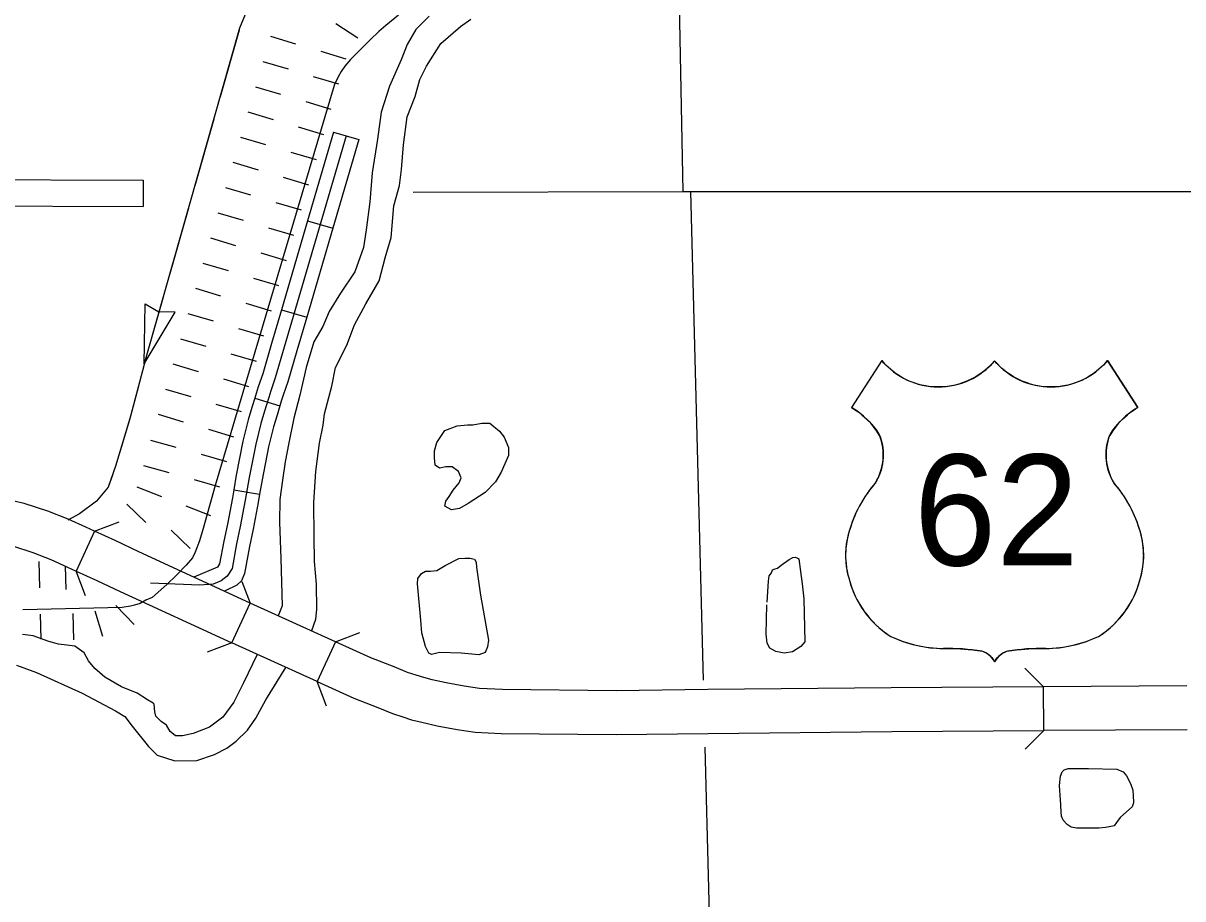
# Model space of a CAD drawing. Extents: x 1164457 to 1439835, y 1590918 to 1773502.
# Drawn here: x 1310389 to 1317004, y 1630737 to 1635733 of the extents above; entities that cross this region are included whole.
import ezdxf

# ---------------------------------------------------------------- set-up
doc = ezdxf.new("R2010")
doc.units = 0
for name, color, linetype in [('Level 10', 7, 'Continuous'), ('Level 15', 7, 'Continuous'), ('Level 22', 7, 'Continuous'), ('Level 29', 7, 'Continuous'), ('Level 32', 7, 'Continuous'), ('Level 35', 7, 'Continuous'), ('Level 37', 7, 'Continuous'), ('Level 4', 7, 'Continuous'), ('Level 43', 7, 'Continuous'), ('Level 46', 7, 'Continuous'), ('Level 49', 7, 'Continuous'), ('Level 5', 7, 'Continuous')]:
    doc.layers.add(name, color=color, linetype=linetype)

msp = doc.modelspace()

# ---------------------------------------------------------------- linework, layer by layer
at = {"layer": 'Level 10'}
for points in [[(1311578.6, 1632197.2), (1311683.5, 1632424.2), (1311048.4, 1632717.5), (1310914.4, 1632780.4), (1310795.6, 1632834.4), (1310692.1, 1632606.8)], [(1310692.1, 1632606.8), (1310809.6, 1632553.4), (1310942.9, 1632490.9), (1311578.6, 1632197.2)]]:
    msp.add_lwpolyline(points, dxfattribs=at)
at = {"layer": 'Level 15'}
for points in [[(1310795.6, 1632834.4), (1310746, 1632857), (1310645.2, 1632902.3), (1310530.1, 1632948.3), (1310394.6, 1632992.2), (1310261.6, 1633022)], [(1310219.5, 1632775.5), (1310327.6, 1632751.2), (1310445, 1632713.1), (1310547.5, 1632672.1), (1310642.9, 1632629.2), (1310692.1, 1632606.8)], [(1312169.8, 1632204), (1311683.5, 1632424.2)], [(1312067, 1631976.1), (1311578.6, 1632197.2)], [(1312169.8, 1632204), (1312067, 1631976.1), (1312274.9, 1631882.1), (1312411.6, 1631828.4), (1312496.3, 1631793.4), (1312555.5, 1631774.9), (1312604.7, 1631758.9), (1312663.7, 1631744.1), (1312750.3, 1631724.1), (1312865.6, 1631702.4), (1312967.7, 1631688.6), (1313115, 1631680.5), (1313772.5, 1631673.8), (1314297.1, 1631680.9), (1315343.2, 1631691.4), (1316210.5, 1631696.6)], [(1316210.5, 1631696.6), (1316209, 1631946.6), (1315341.2, 1631941.4), (1314294.2, 1631930.9), (1313772.1, 1631923.9), (1313123.1, 1631930.5), (1312991.3, 1631937.7), (1312905.5, 1631949.3), (1312801.5, 1631968.9), (1312722.2, 1631987.1), (1312673.8, 1631999.3), (1312631.5, 1632013), (1312581.6, 1632028.7), (1312505, 1632060.2), (1312372.2, 1632112.5), (1312169.8, 1632204)], [(1317027.2, 1631951.6), (1316209, 1631946.6)], [(1317028.7, 1631701.6), (1316210.5, 1631696.6)]]:
    msp.add_lwpolyline(points, dxfattribs=at)
at = {"layer": 'Level 22'}
for p, q in [((1315287, 1633807.3), (1315114, 1633539.7)), ((1316574, 1633807.3), (1316747, 1633539.7))]:
    msp.add_line(p, q, dxfattribs=at)
for centre, radius, start, end in [((1315609.4, 1634078.5), 421.2, 220.07504, 319.67012), ((1316251.6, 1634078.5), 421.2, 220.32988, 319.92496), ((1314887.8, 1633151), 449.7, 30.7809, 59.79934), ((1316973.2, 1633151), 449.7, 120.20077, 149.2191), ((1314986.8, 1633269.6), 308.3, 328.81046, 21.21077), ((1316874.2, 1633269.6), 308.3, 158.78923, 211.18954), ((1315792.9, 1632637.8), 719.2, 138.95648, 162.69135), ((1316068.1, 1632637.8), 719.2, 17.30865, 41.04352), ((1315555.5, 1632696.7), 475.2, 160.95764, 197.38186), ((1316305.5, 1632696.7), 475.2, 342.61814, 19.04236), ((1315632.8, 1632698), 549.9, 195.10743, 237.13119), ((1316228.2, 1632698), 549.9, 302.86881, 344.89257), ((1315643.1, 1632871.2), 706, 244.07708, 269.57785), ((1316217.9, 1632871.2), 706, 270.42215, 295.92292), ((1315659.4, 1630872.1), 1293.3, 81.19416, 90.95387), ((1315821.1, 1632031.6), 123.9, 28.03422, 72.98637), ((1316039.9, 1632031.6), 123.9, 107.01363, 151.96578), ((1316201.6, 1630872.1), 1293.3, 89.04613, 98.80584)]:
    msp.add_arc(centre, radius, start, end, dxfattribs=at)
at = {"layer": 'Level 29'}
for p, q in [((1312172.4, 1635731.7), (1312297.2, 1635648.4)), ((1311799, 1635658), (1311942.8, 1635615.3)), ((1311756.3, 1635514.2), (1311900.1, 1635471.5)), ((1311756.3, 1635514.2), (1311900.1, 1635471.5)), ((1312086.6, 1635572.5), (1312230.4, 1635529.8)), ((1312043.9, 1635428.8), (1312187.6, 1635386)), ((1312043.9, 1635428.8), (1312187.6, 1635386)), ((1311713.6, 1635370.4), (1311857.3, 1635327.7)), ((1312001.1, 1635285), (1312144.9, 1635242.2)), ((1311670.8, 1635226.6), (1311814.6, 1635183.9)), ((1311958.4, 1635141.2), (1312102.2, 1635098.5)), ((1311628.1, 1635082.8), (1311771.9, 1635040.1)), ((1311628.1, 1635082.8), (1311771.9, 1635040.1)), ((1311915.7, 1634997.4), (1312059.5, 1634954.7)), ((1311915.7, 1634997.4), (1312059.5, 1634954.7)), ((1311585.4, 1634939), (1311729.2, 1634896.3)), ((1311873, 1634853.6), (1312016.8, 1634810.9)), ((1311542.7, 1634795.2), (1311686.5, 1634752.5)), ((1311830.3, 1634709.8), (1311974.1, 1634667.1)), ((1311500, 1634651.4), (1311643.8, 1634608.7)), ((1311500, 1634651.4), (1311643.8, 1634608.7)), ((1311787.6, 1634566), (1311931.4, 1634523.3)), ((1311787.6, 1634566), (1311931.4, 1634523.3)), ((1311457.3, 1634507.7), (1311601.1, 1634464.9)), ((1311744.9, 1634422.2), (1311888.6, 1634379.5)), ((1311414.6, 1634363.9), (1311558.4, 1634321.1)), ((1311702.1, 1634278.4), (1311845.9, 1634235.7)), ((1311371.8, 1634220.1), (1311515.6, 1634177.4)), ((1311371.8, 1634220.1), (1311515.6, 1634177.4)), ((1311659.4, 1634134.6), (1311803.2, 1634091.9)), ((1311659.4, 1634134.6), (1311803.2, 1634091.9)), ((1311329.1, 1634076.3), (1311472.9, 1634033.6)), ((1311286.4, 1633932.5), (1311430.2, 1633889.8)), ((1311616.7, 1633990.9), (1311760.5, 1633948.1)), ((1311574, 1633847.1), (1311717.8, 1633804.4)), ((1311243.7, 1633788.7), (1311387.5, 1633746)), ((1311243.7, 1633788.7), (1311387.5, 1633746)), ((1311531.3, 1633703.3), (1311675.1, 1633660.6)), ((1311531.3, 1633703.3), (1311675.1, 1633660.6)), ((1311201, 1633644.9), (1311344.8, 1633602.2)), ((1311488.6, 1633559.5), (1311632.4, 1633516.8)), ((1311158.3, 1633501.1), (1311302.1, 1633458.4)), ((1311445.9, 1633415.7), (1311589.6, 1633373)), ((1311115.4, 1633353.4), (1311259.9, 1633313.1)), ((1311115.4, 1633353.4), (1311259.9, 1633313.1)), ((1311404.4, 1633272.9), (1311548.9, 1633232.6)), ((1311404.4, 1633272.9), (1311548.9, 1633232.6)), ((1311075.2, 1633208.9), (1311219.7, 1633168.6)), ((1311038.1, 1633086.8), (1311177.9, 1633032.4)), ((1311364.2, 1633128.4), (1311508.6, 1633088.1)), ((1310980, 1632988.2), (1311087.9, 1632884.1)), ((1311317.7, 1632978.1), (1311457.5, 1632923.7)), ((1311234.2, 1632840.5), (1311342.2, 1632736.4)), ((1310477.9, 1632660.6), (1310481.8, 1632510.6)), ((1310477.9, 1632660.6), (1310481.8, 1632510.6)), ((1310628.3, 1632635.8), (1310631.7, 1632502.4)), ((1310917.5, 1632409.5), (1311022.1, 1632301.9)), ((1310485.6, 1632360.7), (1310489.3, 1632219.1)), ((1310671.9, 1632364.5), (1310675.8, 1632214.6)), ((1310797.7, 1632379.1), (1310841.8, 1632235.8))]:
    msp.add_line(p, q, dxfattribs=at)
msp.add_lwpolyline([(1312529.5, 1635778.3), (1312457.3, 1635718.6), (1312418.6, 1635684.7), (1312370, 1635639), (1312256.2, 1635526.1), (1312224, 1635488.4), (1312202.5, 1635456.2), (1312185.8, 1635427.3), (1312164.9, 1635383.1), (1312157.1, 1635357.6), (1311484.7, 1633094.2), (1311416.7, 1632850.1), (1311395.6, 1632778.5), (1311371, 1632715.1), (1311355, 1632682.3), (1311318.6, 1632640.1), (1311264, 1632583.5), (1311208.2, 1632530.1), (1311124.6, 1632456.6), (1311088.9, 1632441.3), (1311055.9, 1632422.2), (1311024.6, 1632412.6), (1311001.3, 1632407), (1310954.3, 1632399.4), (1310387.9, 1632384.8)], dxfattribs=at)
at = {"layer": 'Level 32'}
for p, q in [((1312160, 1635111.3), (1312303.9, 1635069.1)), ((1312011.3, 1634604.7), (1312155.2, 1634562.4)), ((1311862.6, 1634098), (1312006.5, 1634055.8)), ((1311710.1, 1633592.9), (1311853.9, 1633550.2)), ((1311590.1, 1633070.2), (1311737.9, 1633044.7))]:
    msp.add_line(p, q, dxfattribs=at)
for points in [[(1312232, 1635090.2), (1311878, 1633884.2), (1311827, 1633708.7), (1311801, 1633634.2), (1311789.8, 1633597.8), (1311766.2, 1633518.4), (1311745.2, 1633449.2), (1311715.5, 1633331.8), (1311678.5, 1633141), (1311656.2, 1633012.2), (1311627.8, 1632860.4), (1311606.5, 1632762.5), (1311580.8, 1632620.6), (1311552.7, 1632577.2), (1311519.3, 1632551.5), (1311473.3, 1632532.7), (1311397.4, 1632526.7), (1311114.9, 1632537.4)], [(1312160, 1635111.3), (1312011.3, 1634604.7)], [(1312303.9, 1635069.1), (1312155.2, 1634562.4)], [(1312011.3, 1634604.7), (1311862.6, 1634098)], [(1312155.2, 1634562.4), (1312006.5, 1634055.8)], [(1311862.6, 1634098), (1311806, 1633905.2), (1311755.6, 1633731.5), (1311729.7, 1633657.6), (1311718, 1633619.5), (1311710.1, 1633592.9)], [(1312006.5, 1634055.8), (1311950, 1633863.2), (1311898.5, 1633685.9), (1311872.3, 1633610.9), (1311861.6, 1633576.1), (1311853.9, 1633550.2)], [(1311710.1, 1633592.9), (1311694.4, 1633540), (1311672.9, 1633469.4), (1311642.2, 1633348.2), (1311604.7, 1633154.6), (1311590.1, 1633070.2)], [(1311853.9, 1633550.2), (1311838.1, 1633496.8), (1311817.4, 1633429.1), (1311788.7, 1633315.5), (1311752.2, 1633127.5), (1311737.9, 1633044.7)], [(1311590.1, 1633070.2), (1311582.4, 1633025.5), (1311554.2, 1632875.3), (1311532.9, 1632777.2), (1311509.7, 1632648.8), (1311496.8, 1632628.8), (1311362.6, 1632572.4)], [(1311737.9, 1633044.7), (1311730, 1632998.9), (1311701.3, 1632845.5), (1311680.1, 1632747.9), (1311651.9, 1632592.5), (1311634.2, 1632550.3), (1311608.7, 1632525.7), (1311537.7, 1632491.5)]]:
    msp.add_lwpolyline(points, dxfattribs=at)
at = {"layer": 'Level 35'}
for points in [[(1312704.2, 1635772.1), (1312629.1, 1635697), (1312579.8, 1635610.2), (1312544.6, 1635523.3), (1312478.9, 1635373.1), (1312432, 1635225.2), (1312411.1, 1635070.9), (1312380.6, 1634878.4), (1312367.2, 1634713.4), (1312346.1, 1634553.8), (1312329.7, 1634452.2), (1312280.5, 1634313.7), (1312198.9, 1634192.1), (1312134, 1634088.3), (1312098.1, 1634002.5), (1312047.2, 1633914.6), (1312002.6, 1633769.1), (1311967.4, 1633609.5), (1311933.2, 1633479.5), (1311905, 1633338.7), (1311883.9, 1633230.7), (1311867.5, 1633125.1), (1311853.4, 1633014.8), (1311851, 1632885.7), (1311858.1, 1632679.2), (1311866.8, 1632408.8), (1311844.3, 1632351.1)], [(1312050.9, 1632661.7), (1312048.5, 1632803.7), (1312046.2, 1632998.5), (1312057.9, 1633174.5), (1312079, 1633336.5), (1312099.6, 1633439.7), (1312107.2, 1633504.5), (1312149.4, 1633661.8), (1312170.5, 1633767.4), (1312236.2, 1633896.5), (1312278.4, 1634011.5), (1312344.1, 1634131.2), (1312419.2, 1634262.6), (1312454.4, 1634394.1), (1312488.2, 1634509.7), (1312503, 1634691.2), (1312536.1, 1634806.9), (1312547.8, 1634898.5), (1312559.1, 1635039.1), (1312580.4, 1635198.2), (1312624.4, 1635314.8), (1312650.8, 1635411.7), (1312689.7, 1635488.3), (1312771.1, 1635616.2), (1312883.7, 1635713.1), (1312943, 1635756)], [(1312871.9, 1633174.9), (1312836.1, 1633200.9), (1312800.4, 1633200.9), (1312764.6, 1633194.4), (1312738.6, 1633210.6), (1312735.4, 1633252.9), (1312735.4, 1633291.9), (1312748.4, 1633340.7), (1312793.9, 1633409), (1312865.4, 1633435), (1312923.9, 1633441.5), (1312953.2, 1633441.5), (1313005.2, 1633451.3), (1313037.7, 1633451.3), (1313050.7, 1633451.3)], [(1313050.7, 1633451.3), (1313106, 1633405.8), (1313132, 1633370), (1313158, 1633311.4), (1313158, 1633265.9), (1313115.7, 1633171.6), (1313083.2, 1633116.3), (1313024.7, 1633054.5), (1312927.2, 1632992.8), (1312878.4, 1632963.5), (1312832.9, 1632957), (1312793.9, 1632976.5), (1312800.4, 1633005.8), (1312819.9, 1633031.8), (1312842.6, 1633067.6), (1312875.2, 1633109.8), (1312888.2, 1633139.1), (1312871.9, 1633174.9)], [(1312657.2, 1632326.7), (1312637.7, 1632534.8), (1312641, 1632564), (1312660.5, 1632593.3), (1312683.2, 1632606.3), (1312712.5, 1632606.3), (1312748.3, 1632609.6), (1312797, 1632638.8), (1312875, 1632677.9), (1312907.5, 1632681.1), (1312936.8, 1632681.1), (1312962.8, 1632674.6), (1312972.6, 1632658.4), (1312975.8, 1632629.1), (1312998.6, 1632469.7)], [(1314633.7, 1632429.5), (1314641.2, 1632549.9), (1314645, 1632580), (1314657.5, 1632597.5), (1314662.5, 1632613.8), (1314678.8, 1632618.8), (1314692.6, 1632623.9), (1314712.6, 1632640.2), (1314759, 1632672.7), (1314779.1, 1632684), (1314792.8, 1632685.3), (1314802.9, 1632681.5), (1314814.2, 1632676.5), (1314822.9, 1632603.8), (1314831.7, 1632534.8), (1314841.7, 1632448.3)], [(1312035.6, 1632267.6), (1312057.9, 1632333.3), (1312064.4, 1632388.2), (1312062.6, 1632532.6), (1312050.9, 1632661.7)], [(1312998.6, 1632469.7), (1313044.1, 1632212.8), (1313037.6, 1632173.8), (1313024.6, 1632141.3), (1312988.8, 1632128.3), (1312888, 1632138), (1312764.5, 1632141.3), (1312719, 1632131.5), (1312702.7, 1632138), (1312683.2, 1632177.1), (1312663.7, 1632255.1), (1312657.2, 1632326.7)], [(1314841.7, 1632448.3), (1314848, 1632203.8), (1314824.2, 1632176.3), (1314776.6, 1632146.2), (1314730.2, 1632138.6), (1314682.6, 1632147.4), (1314648.7, 1632166.2), (1314632.4, 1632195.1), (1314627.4, 1632247.7), (1314631.2, 1632414.5)], [(1311723.6, 1632131.3), (1311645.3, 1631968.8), (1311591.3, 1631858.5), (1311528, 1631774), (1311452.9, 1631715.4), (1311359, 1631680.2), (1311298, 1631666.1), (1311258.1, 1631666.1), (1311227.6, 1631691.9), (1311206.5, 1631727.1), (1311176, 1631748.2), (1311145.5, 1631778.7), (1311140.8, 1631804.5), (1311136.1, 1631846.8), (1311131.4, 1631853.8), (1311098.6, 1631872.6), (1311039.9, 1631910.2), (1310950.8, 1631945.4), (1310854.6, 1632001.7), (1310798.3, 1632051), (1310762.2, 1632095.6), (1310736.3, 1632140.2), (1310684.7, 1632177.7), (1310637.8, 1632184.8), (1310590.9, 1632189.5), (1310534.6, 1632205.9), (1310445.4, 1632236.4), (1310384.4, 1632245.8)], [(1310350.2, 1632070.1), (1310465.2, 1632027.9), (1310725.6, 1631910.5), (1310915.6, 1631809.6), (1310969.6, 1631776.7), (1311011.8, 1631722.7), (1311103.3, 1631605.4), (1311154, 1631556.1), (1311254.9, 1631523.2), (1311379.2, 1631525.6), (1311480.1, 1631560.8), (1311550.5, 1631596), (1311604.5, 1631635.9), (1311667.8, 1631699.3), (1311717.1, 1631767.3), (1311773.4, 1631872.9), (1311887.3, 1632057.3)], [(1316307.1, 1631299.8), (1316300.6, 1631383), (1316307.1, 1631436.3), (1316315.9, 1631461.1), (1316327.6, 1631473.5), (1316349.5, 1631480.1), (1316466.2, 1631480.8), (1316627.5, 1631476.4), (1316663.2, 1631461.1), (1316682.9, 1631439.2), (1316706.3, 1631395.4), (1316718, 1631356), (1316720.9, 1631322.4)], [(1316720.7, 1631328.2), (1316722.1, 1631283.7), (1316714.1, 1631261.1), (1316682.7, 1631232.6), (1316646.2, 1631201.2), (1316625.1, 1631172), (1316611.9, 1631153.8), (1316593, 1631150.1), (1316563, 1631143.6), (1316526.5, 1631140.6), (1316467.4, 1631140.6), (1316398.1, 1631140.6), (1316366.7, 1631145.7), (1316343.4, 1631161.1), (1316322.2, 1631185.9), (1316311.3, 1631209.3), (1316309.8, 1631234.1), (1316306.9, 1631305.6)]]:
    msp.add_lwpolyline(points, dxfattribs=at)
at = {"layer": 'Level 37'}
for points in [[(1310795.6, 1632834.4), (1310936.1, 1632887)], [(1310744.8, 1632466.4), (1310692.1, 1632606.8)], [(1311637, 1632547.5), (1311683.2, 1632424.3)], [(1312169.9, 1632203.9), (1312310.3, 1632256.9)], [(1311578.9, 1632197.1), (1311438.3, 1632144.9)], [(1316102.3, 1632052.1), (1316209, 1631946.6)], [(1312119.8, 1631835.8), (1312066.9, 1631976.2)], [(1316210.5, 1631696.6), (1316105.1, 1631589.9)]]:
    msp.add_lwpolyline(points, dxfattribs=at)
at = {"layer": 'Level 4'}
msp.add_lwpolyline([(1312613.2, 1634769.3), (1314152.7, 1634771.6), (1314194.9, 1634771.7), (1319396.5, 1634772.8)], dxfattribs=at)
at = {"layer": 'Level 43'}
for p, q in [((1311079.1, 1633789.2), (1311084.4, 1634132.4)), ((1311084.4, 1634132.4), (1311162.8, 1634085.5)), ((1311079.1, 1633789.2), (1311255.2, 1634083.8)), ((1311255.2, 1634083.8), (1311163.9, 1634085.2))]:
    msp.add_line(p, q, dxfattribs=at)
for points in [[(1312091, 1636405.2), (1311835.8, 1636008.6), (1311796.7, 1635967.6), (1311762.5, 1635927.8), (1311733, 1635896.2), (1311695, 1635853.2), (1311667, 1635809.7), (1311646.4, 1635758.5), (1311624, 1635704.2), (1311096.1, 1633849.1), (1311001.1, 1633490), (1310917.8, 1633211.9), (1310874.4, 1633086.3), (1310807.5, 1633006.5), (1310711.3, 1632932.6), (1310644.5, 1632897.4)], [(1311621, 1635693.6), (1311512.6, 1635312.8)], [(1311476.5, 1635185.8), (1311368.1, 1634804.9)], [(1311332, 1634678), (1311223.6, 1634297.1)], [(1311187.4, 1634170.1), (1311096.1, 1633849.1), (1311080.2, 1633788.9)], [(1311046.4, 1633661.3), (1311001.1, 1633490), (1310995.1, 1633470.1)], [(1310995.1, 1633470.1), (1310938.3, 1633280.4)], [(1310898, 1633154.7), (1310874.4, 1633086.3), (1310807.5, 1633006.5), (1310711.3, 1632932.6), (1310644.5, 1632897.4)]]:
    msp.add_lwpolyline(points, dxfattribs=at)
at = {"layer": 'Level 46'}
for points in [[(1308960.7, 1634843.9), (1311074.3, 1634836.2), (1311073.8, 1634686.2)], [(1309007, 1634693.7), (1311073.8, 1634686.2)]]:
    msp.add_lwpolyline(points, dxfattribs=at)
at = {"layer": 'Level 49'}
for points in [[(1315930.5, 1633805.9), (1315917.3, 1633791.1), (1315904.8, 1633778.2), (1315890.5, 1633764.8), (1315875, 1633751.6), (1315860.1, 1633740), (1315842.1, 1633727.4), (1315822.7, 1633715.3), (1315800.6, 1633703.2), (1315772.6, 1633690.2), (1315751.1, 1633681.8), (1315726.9, 1633674), (1315704.6, 1633668.2), (1315684.1, 1633663.9), (1315662.5, 1633660.6), (1315642.7, 1633658.6), (1315615.4, 1633657.3), (1315593.3, 1633657.6), (1315574.1, 1633658.7), (1315555.8, 1633660.7), (1315537.2, 1633663.5), (1315513.9, 1633668.2), (1315492.3, 1633673.9), (1315465.9, 1633682.4), (1315443.7, 1633691.2), (1315423.4, 1633700.5), (1315404.9, 1633710.2), (1315387.7, 1633720.3), (1315368.6, 1633732.9), (1315351.1, 1633745.7), (1315335.9, 1633758.1), (1315323.2, 1633769.4), (1315310.2, 1633782), (1315297.4, 1633795.5), (1315287, 1633807.3), (1315114, 1633539.6), (1315126.3, 1633532.2), (1315141.1, 1633522.6), (1315155, 1633512.7), (1315173.6, 1633498.2), (1315188.5, 1633485.4), (1315201.6, 1633473.1), (1315215, 1633459.5), (1315228.7, 1633444.2), (1315238.6, 1633432.4), (1315248.3, 1633419.8), (1315258.2, 1633406.1), (1315267.7, 1633391.6), (1315276.6, 1633374.6), (1315283.3, 1633353.7), (1315288.4, 1633333), (1315292.2, 1633310.9), (1315294.3, 1633290.5), (1315295, 1633270.6), (1315294.5, 1633252.1), (1315293.3, 1633237.2), (1315290.8, 1633219), (1315287.5, 1633201.8), (1315282.7, 1633183.3), (1315277.4, 1633167), (1315270.3, 1633148.7), (1315259, 1633125.1), (1315247.5, 1633106.6), (1315233.6, 1633089.9), (1315216.7, 1633068.1), (1315202.9, 1633049), (1315190.1, 1633030), (1315178.3, 1633011.3), (1315168.4, 1632994.5), (1315159.7, 1632978.8), (1315150, 1632960.1), (1315139.5, 1632938.3), (1315130.1, 1632916.9), (1315123.6, 1632901), (1315116, 1632880.7), (1315107.5, 1632855.7), (1315100.8, 1632835), (1315094.5, 1632812.3), (1315088.7, 1632786), (1315084.9, 1632762.7), (1315082.1, 1632738.3), (1315080.5, 1632711.7), (1315080.4, 1632686.7), (1315081.5, 1632662.2), (1315084.5, 1632633.5), (1315088.9, 1632606.3), (1315093.4, 1632585.7), (1315098.1, 1632567.6), (1315104.1, 1632547.2), (1315112, 1632521.8), (1315123.5, 1632490.9), (1315133.3, 1632468.2), (1315144.7, 1632444.9), (1315157.3, 1632422), (1315173.5, 1632395.7), (1315190.4, 1632371.5), (1315206.7, 1632350.5), (1315225.2, 1632329), (1315249.2, 1632304.2), (1315269.5, 1632285.4), (1315290.4, 1632267.9)], [(1316570.6, 1632267.9), (1316591.5, 1632285.4), (1316611.8, 1632304.2), (1316635.8, 1632329), (1316654.3, 1632350.5), (1316670.6, 1632371.5), (1316687.5, 1632395.7), (1316703.7, 1632422), (1316716.3, 1632444.9), (1316727.7, 1632468.2), (1316737.5, 1632490.9), (1316749, 1632521.8), (1316756.9, 1632547.2), (1316762.9, 1632567.6), (1316767.6, 1632585.7), (1316772.1, 1632606.3), (1316776.5, 1632633.5), (1316779.5, 1632662.2), (1316780.6, 1632686.7), (1316780.5, 1632711.7), (1316778.9, 1632738.3), (1316776.1, 1632762.7), (1316772.3, 1632786), (1316766.5, 1632812.3), (1316760.2, 1632835), (1316753.5, 1632855.7), (1316745, 1632880.7), (1316737.4, 1632901), (1316730.9, 1632916.9), (1316721.5, 1632938.3), (1316711, 1632960.1), (1316701.3, 1632978.8), (1316692.6, 1632994.5), (1316682.7, 1633011.3), (1316670.9, 1633030), (1316658.1, 1633049), (1316644.3, 1633068.1), (1316627.4, 1633089.9), (1316613.5, 1633106.6), (1316602, 1633125.1), (1316590.7, 1633148.7), (1316583.6, 1633167), (1316578.3, 1633183.3), (1316573.5, 1633201.8), (1316570.2, 1633219), (1316567.7, 1633237.2), (1316566.5, 1633252.1), (1316566, 1633270.6), (1316566.7, 1633290.5), (1316568.8, 1633310.9), (1316572.6, 1633333), (1316577.7, 1633353.7), (1316584.4, 1633374.6), (1316593.3, 1633391.6), (1316602.8, 1633406.1), (1316612.7, 1633419.8), (1316622.4, 1633432.4), (1316632.3, 1633444.2), (1316646, 1633459.5), (1316659.4, 1633473.1), (1316672.5, 1633485.4), (1316687.4, 1633498.2), (1316706, 1633512.7), (1316719.9, 1633522.6), (1316734.7, 1633532.2), (1316747, 1633539.6), (1316574, 1633807.3), (1316563.6, 1633795.5), (1316550.8, 1633782), (1316537.8, 1633769.4), (1316525.1, 1633758.1), (1316509.9, 1633745.7), (1316492.4, 1633732.9), (1316473.3, 1633720.3), (1316456.1, 1633710.2), (1316437.6, 1633700.5), (1316417.3, 1633691.2), (1316395.1, 1633682.4), (1316368.7, 1633673.9), (1316347.1, 1633668.2), (1316323.8, 1633663.5), (1316305.2, 1633660.7), (1316286.9, 1633658.7), (1316267.7, 1633657.6), (1316245.6, 1633657.3), (1316218.3, 1633658.6), (1316198.5, 1633660.6), (1316176.9, 1633663.9), (1316156.4, 1633668.2), (1316134.1, 1633674), (1316109.9, 1633681.8), (1316088.4, 1633690.2), (1316060.4, 1633703.2), (1316038.3, 1633715.3), (1316018.9, 1633727.4), (1316000.9, 1633740), (1315986, 1633751.6), (1315970.5, 1633764.8), (1315956.2, 1633778.2), (1315943.7, 1633791.1), (1315930.5, 1633805.9)], [(1315290.4, 1632267.9), (1315312.1, 1632251.4), (1315338.2, 1632234.4), (1315370.9, 1632219.7), (1315409.2, 1632205), (1315440.5, 1632194.9), (1315468.6, 1632187.1), (1315500.5, 1632179.7), (1315530.3, 1632174.2), (1315562.5, 1632169.8), (1315602.9, 1632166.3), (1315633.9, 1632165.2), (1315660.4, 1632165.4), (1315686.2, 1632165.1), (1315711.9, 1632164.3), (1315736.4, 1632163.1), (1315757.7, 1632161.6), (1315778.7, 1632159.9), (1315805.6, 1632157.1), (1315831.9, 1632153.8), (1315847.7, 1632151.6), (1315860.7, 1632149.1), (1315876.5, 1632142.5), (1315885.5, 1632137.5), (1315893.3, 1632132.3), (1315904.1, 1632123.6), (1315914.4, 1632113.1), (1315922.9, 1632102.4), (1315930.5, 1632089.9)], [(1315930.5, 1632089.9), (1315938.1, 1632102.4), (1315946.6, 1632113.1), (1315956.9, 1632123.6), (1315967.7, 1632132.3), (1315975.5, 1632137.5), (1315984.6, 1632142.5), (1316000.3, 1632149.1), (1316013.3, 1632151.6), (1316029.1, 1632153.8), (1316055.4, 1632157.1), (1316082.3, 1632159.9), (1316103.3, 1632161.6), (1316124.6, 1632163.1), (1316149.1, 1632164.3), (1316174.8, 1632165.1), (1316200.6, 1632165.4), (1316227.1, 1632165.2), (1316258.1, 1632166.3), (1316298.5, 1632169.8), (1316330.7, 1632174.2), (1316360.5, 1632179.7), (1316392.4, 1632187.1), (1316420.5, 1632194.9), (1316451.8, 1632205), (1316490.1, 1632219.7), (1316522.8, 1632234.4), (1316548.9, 1632251.4), (1316570.6, 1632267.9)]]:
    msp.add_lwpolyline(points, dxfattribs=at)
at = {"layer": 'Level 5'}
for points in [[(1314090.7, 1637878.1), (1314152.7, 1634771.6)], [(1314194.9, 1634771.7), (1314267, 1631984.6)], [(1314277, 1631601.7), (1314339.5, 1629183.1)]]:
    msp.add_lwpolyline(points, dxfattribs=at)

# ---------------------------------------------------------------- texts
at = {"layer": 'Level 22'}
msp.add_text('62', height=633, dxfattribs=at).set_placement((1315469.5, 1632638.8))

doc.saveas('drawing.dxf')
